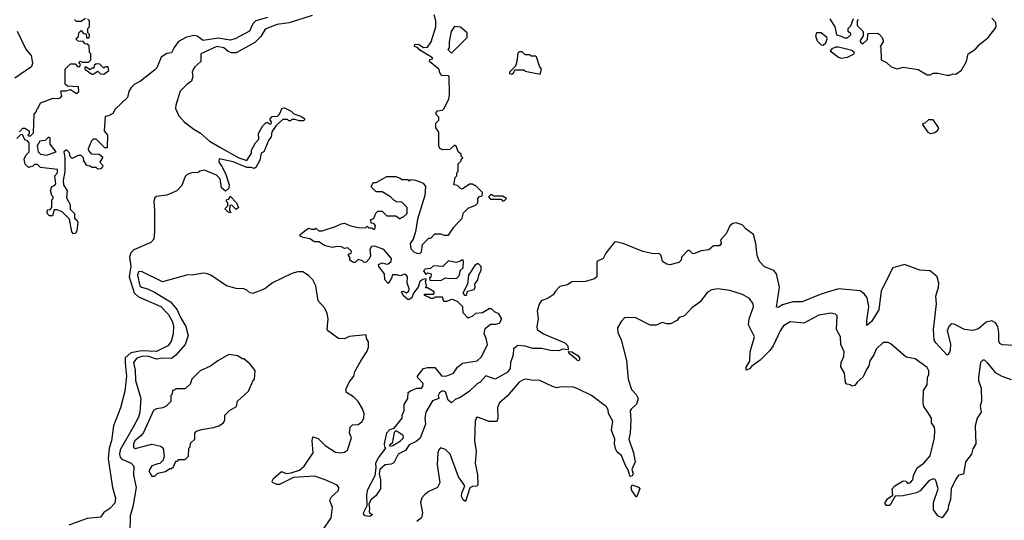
# Model space of a CAD drawing. Extents: x 2386423 to 2568864, y 578392 to 761999.
# Tile 348 of 454: x 2528577 to 2535117, y 653806 to 657133. Entities that reach past the tile are written whole.
import ezdxf

# ---------------------------------------------------------------- set-up
doc = ezdxf.new("R2010")
doc.units = 0

msp = doc.modelspace()

# ---------------------------------------------------------------- linework, layer by layer
at = {"layer": '0CON05XD'}
for points in [[(2530222.3, 657147.7), (2530145, 657125.7), (2530125.7, 657105), (2530102.7, 657057.3), (2530007.5, 657005), (2529975, 656997.5), (2529895, 657010), (2529795, 656993.6), (2529755, 657024.4), (2529735, 657028.1), (2529685, 657017.5), (2529631.7, 656988.3), (2529601.9, 656948.1), (2529585, 656912.5), (2529555, 656907.5), (2529517, 656883), (2529487, 656813), (2529473, 656797), (2529380, 656725), (2529337.5, 656702.5), (2529317.5, 656682.5), (2529302.5, 656655), (2529292.5, 656615), (2529210.7, 656539.3), (2529195, 656510), (2529167, 656493), (2529145, 656490), (2529137.5, 656395), (2529160, 656365), (2529158.3, 656281.7), (2529141.7, 656281.7), (2529085, 656340), (2529065, 656340), (2529053, 656327), (2529032.5, 656275), (2529033, 656263), (2529051.7, 656241.7), (2529105, 656240), (2529128.3, 656218.3), (2529110, 656185), (2529130, 656165), (2529127.5, 656155), (2529115, 656142.5), (2529095, 656140), (2529085, 656150), (2529055, 656150), (2529045, 656160), (2529022.5, 656165), (2529002.5, 656195), (2529000, 656215), (2528985, 656230), (2528965, 656230), (2528925, 656210), (2528913, 656223), (2528907, 656247), (2528888.3, 656268.3), (2528870, 656255), (2528877.5, 656215), (2528877.5, 656125), (2528866.7, 656065), (2528867.5, 656035), (2528892.5, 655995), (2528888.3, 655948.3), (2528912.5, 655905), (2528913, 655873), (2528940, 655845), (2528940, 655815), (2528958.8, 655798.8), (2528962.5, 655785), (2528957.5, 655732.5), (2528948.3, 655711.7), (2528935, 655710), (2528923, 655723), (2528907, 655807), (2528860, 655855), (2528825, 655870), (2528805, 655870), (2528795, 655830), (2528775, 655830), (2528760, 655845), (2528761.7, 655868.3), (2528778.3, 655871.7), (2528790, 655885), (2528790, 655935), (2528800, 655945), (2528800, 655955), (2528790, 655965), (2528782.5, 655995), (2528790, 656025), (2528808.3, 656031.7), (2528817, 656043), (2528810, 656095), (2528827.5, 656115), (2528827, 656137), (2528715, 656150), (2528695, 656170), (2528675, 656170), (2528665, 656160), (2528635, 656150), (2528613, 656173), (2528607.5, 656205), (2528620, 656235), (2528640, 656255), (2528640, 656315), (2528628.3, 656328.3), (2528610, 656335), (2528595, 656370), (2528582.5, 656367.5), (2528557, 656343)], [(2528575, 656387.5), (2528598.3, 656411.7), (2528611.7, 656411.7), (2528640, 656395), (2528640, 656375), (2528630, 656365), (2528635, 656360), (2528648.3, 656361.7), (2528668.3, 656381.7), (2528672.5, 656505), (2528688.3, 656521.7), (2528690, 656535), (2528698.3, 656541.7), (2528715, 656580), (2528798.3, 656611.7), (2528835, 656610), (2528850, 656615), (2528857.5, 656625), (2528850, 656655), (2528855, 656660), (2528885, 656660), (2528915, 656670), (2528955, 656642.5), (2528970, 656655), (2528967, 656687), (2528895, 656690), (2528880, 656705), (2528880, 656805), (2528890, 656815), (2528915, 656840), (2528945, 656840), (2528961.7, 656821.7), (2528975, 656820), (2528980, 656835), (2528970, 656845), (2528981.7, 656858.3), (2528995, 656850), (2529035, 656850), (2529050, 656865), (2529050, 656905), (2529040, 656915), (2529038.3, 656958.3), (2529025, 656970), (2529011.7, 656971.7), (2528998.3, 656988.3), (2528965, 656990), (2528950, 657005), (2528968.3, 657021.7), (2528970, 657045), (2528985, 657060), (2529001.7, 657041.7), (2529018.3, 657038.3), (2529021.7, 657011.7), (2529038.3, 657011.7), (2529040, 657035), (2529030, 657045), (2529030, 657075), (2529040, 657085), (2529040, 657125), (2529028.3, 657138.3)], [(2530519.6, 657160.4), (2530367.3, 657112.7), (2530285, 657100), (2530215, 657071.1), (2530204.3, 657065), (2530178.2, 657021.8), (2530138.1, 656981.9), (2530015, 656912.5), (2529983, 656913), (2529961.7, 656921.7), (2529933.8, 656945), (2529885.7, 656954.3), (2529780, 656905), (2529780, 656855), (2529740, 656820), (2529728.3, 656801.7), (2529722.5, 656785), (2529727.5, 656755), (2529717.5, 656725), (2529687, 656703), (2529643, 656657), (2529613.3, 656565), (2529611.7, 656541.7), (2529633.3, 656495), (2529672.3, 656452.3), (2529732.5, 656405), (2529778.3, 656378.3), (2529837.5, 656325), (2529905.9, 656285.9), (2530032.5, 656215), (2530085, 656196.7), (2530117.5, 656245), (2530117.5, 656265), (2530142.5, 656315), (2530165, 656340), (2530163, 656377), (2530190, 656425), (2530215, 656450), (2530225, 656450), (2530235, 656440), (2530248.3, 656441.7), (2530250, 656455), (2530240, 656465), (2530240, 656475), (2530255, 656490), (2530289.3, 656490.7), (2530302.5, 656505), (2530320, 656545), (2530335, 656547.5), (2530380, 656525), (2530398.3, 656508.3), (2530445, 656492.5), (2530470, 656475), (2530465, 656460), (2530435, 656460), (2530405, 656470), (2530385, 656470), (2530375, 656460), (2530365, 656460), (2530355, 656470), (2530325, 656470), (2530280.7, 656429.3), (2530252.5, 656387.5), (2530247.5, 656355), (2530232.5, 656335), (2530197.5, 656255), (2530180, 656245), (2530171.7, 656198.3), (2530145, 656150), (2530135, 656143.8), (2530115, 656151.2), (2530085, 656150.8), (2529995, 656189.2), (2529902.5, 656207.5), (2529900, 656185), (2529922.5, 656155), (2529946.7, 656105), (2529968.8, 656035), (2529966.1, 656013.9), (2529945, 655992.5), (2529917.5, 656015), (2529907.5, 656075), (2529885, 656100), (2529805, 656132.5), (2529773, 656127), (2529761.7, 656118.3), (2529720, 656115), (2529690, 656105), (2529675, 656090), (2529655, 656030), (2529620, 655995), (2529555, 655967.5), (2529485, 655957.5), (2529475, 655950), (2529467.5, 655925), (2529473.3, 655865), (2529473.3, 655725), (2529467.5, 655675), (2529448.3, 655651.7), (2529335, 655604.3), (2529315, 655583.1), (2529306.5, 655555), (2529315.8, 655495), (2529304.8, 655425), (2529336.8, 655316.8), (2529365, 655290.3), (2529515, 655226.5), (2529565, 655174.3), (2529592.3, 655125), (2529599.6, 655095), (2529596.2, 655045), (2529582.2, 654995), (2529560, 654965), (2529485, 654927.8), (2529385, 654931.5), (2529315, 654919.7), (2529278.2, 654885), (2529276.5, 654853.5), (2529285.3, 654765), (2529275.5, 654665), (2529246.7, 654553.3), (2529200.8, 654435), (2529186.5, 654335), (2529170.9, 654285), (2529164.6, 654214.6), (2529194, 654025), (2529213.6, 653953.6), (2529209.5, 653920.5), (2529175.9, 653884.1), (2529135, 653857.5), (2529112.9, 653827.1), (2529025, 653817.7), (2528904, 653775)], [(2529015, 657140), (2528985, 657120), (2528955, 657120), (2528940, 657135)], [(2530625, 655626.7), (2530601.7, 655631.7), (2530565, 655657.5), (2530535, 655657.5), (2530505, 655677.5), (2530460, 655685), (2530440, 655695), (2530440, 655705), (2530450, 655715), (2530495, 655747.5), (2530515, 655740), (2530535, 655740), (2530545, 655747.5), (2530565, 655730), (2530585, 655730), (2530675, 655757.5), (2530713, 655777), (2530735, 655780), (2530775, 655763.3), (2530827, 655753), (2530875, 655750), (2530885, 655760), (2530895, 655750), (2530915, 655750), (2530925, 655740), (2530935, 655740), (2530940, 655765), (2530928.3, 655778.3), (2530911.7, 655781.7), (2530910, 655805), (2530928.3, 655811.7), (2530941.7, 655848.3), (2530955, 655860), (2530985, 655860), (2531015, 655830), (2531075, 655830), (2531105, 655810), (2531115, 655820), (2531125, 655820), (2531150, 655845), (2531150, 655885), (2531115, 655920), (2531083, 655923), (2531063, 655933), (2531040, 655955), (2530985, 655990), (2530945, 655990), (2530911.7, 656021.7), (2530925, 656050), (2530945, 656050), (2531015, 656090), (2531075, 656090), (2531105, 656080), (2531115, 656070), (2531155, 656070), (2531165, 656060), (2531175, 656070), (2531207, 656067), (2531256.1, 656046.1), (2531272.5, 656025), (2531267.5, 655965), (2531218.3, 655808.3), (2531207, 655723), (2531190, 655675), (2531170, 655645), (2531175, 655610), (2531195, 655590), (2531215, 655582.5), (2531235, 655580), (2531245, 655590), (2531251.7, 655638.3), (2531295, 655680), (2531308.3, 655681.7), (2531335, 655710), (2531375, 655710), (2531395, 655700), (2531425, 655700), (2531460, 655755), (2531517, 655813), (2531525, 655850), (2531555, 655880), (2531605, 655900), (2531620, 655915), (2531620, 655945), (2531631.7, 655958.3), (2531648.3, 655961.7), (2531650, 655985), (2531605, 656030), (2531595, 656030), (2531585, 656040), (2531565, 656040), (2531515, 656007.5), (2531505, 656010), (2531485, 656030), (2531460, 656035), (2531470, 656085), (2531480, 656095), (2531480, 656115), (2531490, 656125), (2531490, 656175), (2531510, 656195), (2531510, 656205), (2531520, 656215), (2531510, 656225), (2531508.3, 656238.3), (2531490, 656255), (2531478.3, 656288.3), (2531465, 656300), (2531435, 656270), (2531385, 656267.5), (2531367, 656277), (2531360, 656295), (2531360, 656385), (2531340, 656415), (2531340, 656445), (2531360, 656465), (2531360, 656485), (2531343, 656503), (2531342.5, 656515), (2531353, 656527), (2531385, 656532.5), (2531395, 656540), (2531426.4, 656603.6), (2531432.5, 656635), (2531430, 656755), (2531425, 656760), (2531381.7, 656761.7), (2531370, 656775), (2531360, 656805), (2531300, 656855), (2531301.7, 656868.3), (2531318.3, 656871.7), (2531318.3, 656878.3), (2531235, 656930), (2531218.3, 656948.3), (2531200, 656955), (2531201.7, 656968.3), (2531225, 656970), (2531258.3, 656948.3), (2531285, 656950), (2531310, 656985), (2531340, 657085), (2531340, 657125), (2531330, 657165)], [(2533959.3, 657139.3), (2533992.5, 657085), (2534003, 657033), (2534033.3, 657023.3), (2534055, 657012.5), (2534075, 657012.5), (2534098.3, 657031.7), (2534098.3, 657038.3), (2534080, 657055), (2534080, 657075), (2534098.3, 657091.7), (2534115, 657140)], [(2534147.5, 657135), (2534140, 657125), (2534140, 657095), (2534180, 657055), (2534180, 657025), (2534160, 656995), (2534160, 656985), (2534178.3, 656971.7), (2534208.3, 657001.7), (2534210, 657035), (2534215, 657040), (2534275, 657042.5), (2534285, 657037.5), (2534306.7, 657015), (2534312.5, 656995), (2534312.5, 656985), (2534292.5, 656955), (2534297.5, 656945), (2534300, 656865), (2534335, 656847.5), (2534365, 656820), (2534405, 656806.7), (2534445, 656817.5), (2534545, 656802), (2534605, 656767.5), (2534625, 656767.5), (2534645, 656776.7), (2534675, 656776.7), (2534735, 656764), (2534756, 656764), (2534775, 656772.5), (2534795, 656770), (2534833.6, 656796.4), (2534866.7, 656855), (2534877.5, 656905), (2534925, 656936.7), (2534952.4, 656967.6), (2535010, 657015), (2535057.5, 657075), (2535062.5, 657085), (2535060, 657115), (2535035, 657142.5)], [(2528543.8, 656746.2), (2528658.6, 656825), (2528663.1, 656845), (2528655.6, 656895), (2528618.2, 656938.2), (2528561.8, 657055)], [(2531445, 656910), (2531550, 657015), (2531550, 657045), (2531505, 657082.5), (2531465, 657087.5), (2531442.5, 657055), (2531430, 656985), (2531430, 656945), (2531420, 656935), (2531445, 656910)], [(2533915, 656962.5), (2533931.7, 656978.3), (2533940, 657005), (2533937.5, 657015), (2533900, 657045), (2533870, 657045), (2533862, 657025), (2533875, 656992.5), (2533900, 656965), (2533915, 656962.5)], [(2532035, 656770), (2532042.5, 656805), (2532030, 656825), (2532010, 656885), (2532005, 656890), (2531975, 656890), (2531965, 656900), (2531935, 656900), (2531915, 656920), (2531895, 656920), (2531885, 656910), (2531880, 656855), (2531870, 656825), (2531830, 656785), (2531830, 656775), (2531845, 656770), (2531858.3, 656781.7), (2531865, 656800), (2531925, 656800), (2531935, 656790), (2532035, 656770)], [(2534035, 656877.5), (2534075, 656883.3), (2534120, 656905), (2534120, 656915), (2534105, 656927.5), (2534015, 656950), (2533995, 656950), (2533971.2, 656938.8), (2533960, 656925), (2534015, 656883.3), (2534035, 656877.5)], [(2529135, 656770), (2529170, 656795), (2529165, 656820), (2529145, 656820), (2529135, 656810), (2529108.3, 656838.3), (2529085, 656840), (2529071.7, 656828.3), (2529068.3, 656811.7), (2529055, 656810), (2529045, 656800), (2529015, 656820), (2529010, 656815), (2529010, 656805), (2529055, 656770), (2529065, 656770), (2529095, 656790), (2529113, 656773), (2529135, 656770)], [(2534626, 656376), (2534655, 656383.3), (2534675, 656399.2), (2534681.4, 656415), (2534645, 656466.7), (2534613, 656467), (2534590, 656445), (2534571.7, 656438.3), (2534610, 656385), (2534626, 656376)], [(2528755, 656232.5), (2528820, 656255), (2528780, 656305), (2528780, 656345), (2528775, 656350), (2528765, 656350), (2528745, 656330), (2528710, 656325), (2528692.5, 656295), (2528700, 656255), (2528715, 656240), (2528755, 656232.5)], [(2529975, 655850), (2529960, 655855), (2529940, 655875), (2529960, 655895), (2529960, 655915), (2529950, 655925), (2529950, 655935), (2529965, 655940), (2529975, 655960), (2530016.7, 655915), (2530030, 655885), (2530015, 655872.5), (2529985, 655900), (2529971.7, 655898.3), (2529970, 655865), (2529980, 655855), (2529975, 655850)], [(2531795, 655930), (2531810, 655945), (2531785, 655960), (2531725, 655960), (2531715, 655970), (2531705, 655970), (2531690, 655955), (2531705, 655940), (2531775, 655940), (2531785, 655930), (2531795, 655930)], [(2535185, 654967.5), (2535105, 654971.2), (2535089.5, 654979.5), (2535080.8, 654995), (2535081.5, 655055), (2535073.7, 655095), (2535059.4, 655119.4), (2535035, 655132.4), (2534997.1, 655122.9), (2534945, 655078.5), (2534905, 655067.1), (2534853.2, 655073.2), (2534785, 655110), (2534765, 655111.4), (2534748.6, 655095), (2534737.1, 655065), (2534759.5, 654979.5), (2534758.6, 654935), (2534745, 654906.7), (2534735, 654906.2), (2534661.4, 654985), (2534652.2, 655002.2), (2534646.2, 655075), (2534667.7, 655245), (2534663.1, 655295), (2534680.8, 655355), (2534682.7, 655382.7), (2534670.8, 655425), (2534625, 655464.4), (2534555, 655468.2), (2534455, 655505.4), (2534376.9, 655485), (2534298.2, 655331.8), (2534284.4, 655205), (2534235, 655127.5), (2534205, 655100), (2534203.1, 655133.1), (2534217.9, 655225), (2534207.1, 655285), (2534189, 655309), (2534160.4, 655330.4), (2534088.5, 655338.5), (2534015, 655343.4), (2533905, 655311.8), (2533775, 655258.1), (2533712.6, 655257.4), (2533642.8, 655237.2), (2533615, 655221.2), (2533605, 655222.5), (2533624.5, 655355), (2533603.4, 655443.4), (2533585.8, 655465.8), (2533525, 655491.2), (2533490.4, 655525), (2533476.2, 655565), (2533466.7, 655645), (2533451.9, 655705), (2533401.7, 655741.7), (2533375, 655770), (2533335, 655783.3), (2533315, 655778.8), (2533295, 655762.5), (2533270.5, 655709.5), (2533233, 655667), (2533237.5, 655645), (2533225, 655630), (2533185, 655630), (2533155, 655602.5), (2533103, 655597), (2533055, 655577.5), (2533045, 655580), (2533025, 655600), (2533015, 655600), (2532972.5, 655555), (2532970, 655535), (2532955, 655520), (2532895, 655503.3), (2532875, 655507.5), (2532847, 655527), (2532837, 655567), (2532827, 655577), (2532775, 655580), (2532715, 655593.3), (2532585, 655646.2), (2532535, 655657.5), (2532525, 655652.5), (2532469.3, 655580.7), (2532453, 655547), (2532410, 655525), (2532410, 655425), (2532395, 655410), (2532335, 655393.3), (2532245, 655390), (2532215, 655370), (2532165, 655360), (2532135, 655330), (2532120, 655305), (2532086.7, 655283.3), (2532040, 655265), (2532026.4, 655243.6), (2532013.2, 655196.8), (2532020.6, 655145), (2532012.2, 655095), (2532014.5, 655074.5), (2532056.7, 655045), (2532198.8, 654985), (2532217.1, 654965), (2532220, 654940), (2532185, 654943.8), (2532155, 654931.4), (2532103.6, 654933.6), (2532045, 654948.6), (2531985, 654946.9), (2531935, 654964.3), (2531885, 654967.8), (2531858, 654945), (2531855.8, 654905), (2531847.5, 654885), (2531837.1, 654855), (2531834.4, 654815), (2531815, 654789.2), (2531735, 654743.8), (2531673.9, 654766.1), (2531635, 654723.3), (2531615, 654712.5), (2531565, 654664.4), (2531506.7, 654625), (2531470.3, 654609.7), (2531445, 654587.5), (2531423.3, 654605), (2531405, 654660), (2531385, 654666), (2531365, 654652.5), (2531357.5, 654635), (2531360, 654615), (2531320, 654600), (2531274.6, 654525), (2531267.1, 654485), (2531272, 654445), (2531237.6, 654352.4), (2531209.9, 654330.1), (2531163, 654307), (2531140.6, 654269.4), (2531091.9, 654245), (2531062.9, 654187.1), (2531045, 654178.5), (2531004.2, 654175), (2530969.2, 654145), (2530964.4, 654115), (2530973.3, 654075), (2530973.8, 654016.2), (2530941.9, 653968.1), (2530912.5, 653945), (2530896, 653915), (2530901.2, 653885), (2530897.5, 653865), (2530903.6, 653853.6), (2530920, 653845), (2530902.5, 653832.5), (2530872.5, 653835), (2530862.9, 653842.9), (2530860, 653855), (2530884.2, 653905), (2530883.8, 653975), (2530890, 654010), (2530937.5, 654105), (2530944.4, 654155), (2530942.2, 654187.8), (2530959.4, 654220.6), (2531010, 654285), (2531003, 654293), (2531000, 654315), (2531015, 654386.7), (2531035, 654408.8), (2531065, 654417.5), (2531116.7, 654485), (2531117.5, 654505), (2531130, 654535), (2531130, 654575), (2531156, 654615), (2531156.7, 654655), (2531172.3, 654667.7), (2531215, 654683.3), (2531245, 654684.2), (2531255.7, 654695), (2531256.1, 654716.1), (2531220, 654755), (2531220, 654765), (2531260, 654815), (2531285, 654822.5), (2531335, 654822.5), (2531380, 654765), (2531415, 654766.7), (2531457.5, 654785), (2531486.1, 654823.9), (2531519.3, 654850.7), (2531615, 654866.7), (2531645, 654892.5), (2531683.3, 654975), (2531676.2, 655015), (2531662.5, 655045), (2531669.3, 655080.7), (2531705, 655110), (2531740.5, 655109.5), (2531765, 655116.7), (2531780, 655145), (2531759.3, 655179.3), (2531731.7, 655191.7), (2531711.7, 655211.7), (2531695, 655212.5), (2531650, 655185), (2531605, 655180), (2531585, 655162.5), (2531555, 655150), (2531522.5, 655185), (2531520, 655225), (2531487, 655257), (2531455, 655272.5), (2531438.3, 655271.7), (2531415, 655260), (2531395, 655260), (2531385, 655290), (2531335, 655290), (2531325, 655280), (2531305, 655280), (2531295, 655290), (2531265, 655300), (2531265, 655310), (2531325, 655310), (2531330, 655315), (2531330, 655325), (2531285, 655350), (2531271.7, 655351.7), (2531280, 655365), (2531272.5, 655395), (2531280, 655405), (2531275, 655410), (2531255, 655407.5), (2531235, 655392.5), (2531223.8, 655355), (2531192.5, 655315), (2531182.5, 655285), (2531165, 655272.5), (2531155, 655272.5), (2531125, 655300), (2531112.5, 655325), (2531125, 655330), (2531145, 655317.5), (2531161.7, 655328.3), (2531163.3, 655345), (2531150, 655385), (2531152.5, 655425), (2531145, 655437.5), (2531135, 655442.5), (2531105, 655430), (2531083, 655437), (2531053, 655437), (2531047.5, 655415), (2531025, 655380), (2531002.5, 655405), (2531000, 655445), (2530961.7, 655491.7), (2530960, 655505), (2530985, 655517.5), (2531015, 655507.5), (2531025, 655510), (2531043.3, 655525), (2531046.2, 655545), (2530995.7, 655605.7), (2530935, 655628.1), (2530914.2, 655625.8), (2530902.5, 655605), (2530907, 655563), (2530900, 655545), (2530878.3, 655521.7), (2530865, 655520), (2530855, 655530), (2530825, 655540), (2530805, 655520), (2530795, 655520), (2530770, 655535), (2530770, 655555), (2530760, 655565), (2530760, 655575), (2530778.3, 655581.7), (2530780, 655595), (2530757, 655617), (2530735, 655612.5), (2530715, 655622.5), (2530685, 655626.7), (2530655, 655620), (2530625, 655626.7)], [(2531375, 655400), (2531405, 655417.5), (2531425, 655412.5), (2531480, 655415), (2531497.5, 655435), (2531503, 655467), (2531522.5, 655485), (2531525, 655530), (2531515, 655536.2), (2531505, 655527.5), (2531475, 655520), (2531425, 655530), (2531387, 655493), (2531325, 655497.5), (2531305, 655480), (2531270, 655475), (2531260, 655465), (2531275, 655440), (2531285, 655450), (2531310, 655445), (2531307, 655423), (2531300, 655415), (2531301.7, 655401.7), (2531375, 655400)], [(2531545, 655300), (2531551.7, 655328.3), (2531595, 655340), (2531602.5, 655355), (2531600, 655375), (2531620, 655405), (2531628.3, 655441.7), (2531643, 655467), (2531641.7, 655491.7), (2531625, 655510), (2531615, 655510), (2531600.7, 655499.3), (2531557.5, 655435), (2531552.5, 655375), (2531520, 655315), (2531531.7, 655301.7), (2531545, 655300)], [(2530595, 653746.7), (2530645, 653823.8), (2530653.6, 653893.6), (2530636.7, 653935), (2530638.8, 653945), (2530648.3, 653961.7), (2530695, 654003.8), (2530697.1, 654025), (2530685, 654039.2), (2530606, 654076), (2530535, 654098.6), (2530395, 654090), (2530303.3, 654043.3), (2530284.4, 654044.4), (2530257, 654057), (2530253.6, 654066.4), (2530262.5, 654085), (2530315, 654130), (2530347, 654117), (2530379.3, 654120.7), (2530435, 654140), (2530466.7, 654165), (2530526.2, 654255), (2530520, 654335), (2530525, 654360), (2530558.8, 654348.8), (2530605, 654303.8), (2530675, 654258.8), (2530715, 654254), (2530735, 654258.8), (2530755, 654272.5), (2530780, 654355), (2530767.5, 654385), (2530772.5, 654425), (2530788.3, 654441.7), (2530825, 654442.5), (2530849.5, 654460.5), (2530863.8, 654485), (2530864, 654515), (2530855, 654547.5), (2530825.8, 654595.8), (2530795, 654626.7), (2530747.5, 654655), (2530742.5, 654675), (2530766.4, 654723.6), (2530796.1, 654763.9), (2530803.3, 654795), (2530846.4, 654873.6), (2530885, 654930), (2530893, 654957), (2530893, 654993), (2530880, 655015), (2530878.3, 655038.3), (2530765, 655027.5), (2530735, 655012.5), (2530695, 655013.3), (2530630.5, 655060.5), (2530620, 655075), (2530626, 655145), (2530619.7, 655179.7), (2530604, 655215), (2530558.8, 655265), (2530544, 655365), (2530523.8, 655405), (2530495, 655433.8), (2530457.3, 655457.3), (2530425, 655457.5), (2530385, 655446), (2530255.8, 655384.2), (2530205.9, 655344.1), (2530125, 655313.3), (2530105, 655317.5), (2530086.1, 655336.1), (2530065, 655343.3), (2530015, 655346.7), (2529950, 655365), (2529847.5, 655435), (2529816.1, 655446.1), (2529795, 655448.8), (2529733.6, 655436.4), (2529685, 655436), (2529525, 655390), (2529385, 655458.6), (2529365, 655457.1), (2529360, 655435), (2529375, 655364.2), (2529385, 655354.4), (2529425, 655344.5), (2529472.2, 655322.2), (2529578.6, 655258.6), (2529623.3, 655205), (2529645, 655152.9), (2529679.6, 655095), (2529696.2, 655033.8), (2529676.1, 654973.9), (2529615, 654902.9), (2529585, 654880.4), (2529525, 654884.7), (2529485, 654878.1), (2529435.2, 654895.2), (2529395, 654897.5), (2529355, 654884.7), (2529333.4, 654855), (2529344.2, 654805), (2529346, 654735), (2529380.5, 654615), (2529374.5, 654525), (2529365, 654492), (2529331.1, 654425), (2529244.6, 654275), (2529238.8, 654245), (2529243.6, 654225), (2529255, 654211.9), (2529316.7, 654185), (2529335.6, 654165.6), (2529333.4, 654106.6), (2529351.2, 654025), (2529329.1, 653895), (2529310, 653835), (2529308.1, 653725)], [(2535165, 654739.5), (2535102.7, 654762.7), (2535064.2, 654784.2), (2535005, 654852.5), (2534985, 654870), (2534975, 654870), (2534960, 654855), (2534946.7, 654755), (2534946.7, 654735), (2534962.5, 654685), (2534966.7, 654595), (2534957.5, 654565), (2534963.3, 654525), (2534937.5, 654485), (2534923.3, 654435), (2534927.5, 654315), (2534908.3, 654281.7), (2534900, 654245), (2534860, 654195), (2534846.4, 654113.6), (2534813, 654107), (2534795, 654080), (2534764.2, 654015), (2534760, 653945), (2534745.7, 653905), (2534742.9, 653875), (2534705, 653822.5), (2534675, 653836.2), (2534647.8, 653875), (2534647.1, 653925), (2534678.1, 654015), (2534664.2, 654064.2), (2534657, 654077), (2534645, 654081.2), (2534615, 654068.8), (2534557.6, 654002.4), (2534535, 653988), (2534445, 653969.2), (2534393.3, 653966.7), (2534355.8, 653904.2), (2534335, 653903.8), (2534326.2, 653915), (2534326.2, 653925), (2534341.7, 653948.3), (2534377.5, 653972.5), (2534372.5, 654015), (2534390, 654035), (2534445, 654068.8), (2534466.2, 654066.2), (2534475, 654050), (2534495, 654057.5), (2534510, 654075), (2534513.8, 654105), (2534539.2, 654155), (2534582, 654185), (2534625.8, 654235), (2534654.2, 654355), (2534656.2, 654405), (2534652.5, 654425), (2534632.5, 654455), (2534632.5, 654485), (2534606.7, 654526.7), (2534583.3, 654563.3), (2534577.5, 654585), (2534580.7, 654669.3), (2534605, 654707.5), (2534608, 654755), (2534616, 654775), (2534615, 654800), (2534605, 654822.5), (2534525, 654879.2), (2534465, 654891.2), (2534365, 654977.5), (2534345, 654987.5), (2534313, 654987), (2534265, 654942.5), (2534251.2, 654905), (2534225, 654866.2), (2534217.6, 654832.4), (2534198.6, 654805), (2534180.7, 654759.3), (2534140, 654725), (2534125, 654702.5), (2534105, 654697.5), (2534095, 654706.2), (2534071.7, 654711.7), (2534063, 654723), (2534056.2, 654785), (2534031.2, 654825), (2534033.8, 654855), (2534052, 654895), (2534054, 654925), (2534032, 654975), (2534030, 655025), (2534002, 655075), (2534007.5, 655165), (2533996.4, 655176.4), (2533965, 655183.3), (2533885, 655170), (2533785, 655115.7), (2533694.3, 655125.7), (2533651.3, 655098.7), (2533628.6, 655065), (2533581.1, 654965), (2533559.4, 654935), (2533495, 654869.5), (2533439.7, 654830.3), (2533425, 654812.5), (2533403.3, 654805), (2533403.3, 654823.3), (2533426.8, 654863.2), (2533430, 654925), (2533458.8, 655025), (2533417.5, 655105), (2533422.5, 655145), (2533451.2, 655225), (2533448.8, 655245), (2533425, 655280), (2533377.7, 655307.7), (2533295, 655334), (2533215, 655344), (2533175, 655337.1), (2533145, 655322.5), (2533093.9, 655256.1), (2533042.3, 655217.7), (2532992.5, 655165), (2532956.4, 655153.6), (2532942.5, 655135), (2532898.8, 655111.2), (2532875, 655111.2), (2532845, 655121.2), (2532805, 655103.3), (2532765, 655102.5), (2532665, 655153.3), (2532595, 655152.5), (2532571.7, 655128.3), (2532547.5, 655085), (2532550, 655055), (2532572.5, 655005), (2532607.7, 654867.7), (2532618.8, 654745), (2532641.2, 654675), (2532672.9, 654642.9), (2532685.8, 654615.8), (2532675, 654577.5), (2532637.5, 654545), (2532633, 654533), (2532636.7, 654475), (2532631.2, 654385), (2532622.5, 654345), (2532654.2, 654255), (2532666.2, 654195), (2532643.3, 654145), (2532651.2, 654115), (2532645, 654101.2), (2532635, 654096.7), (2532630.8, 654100.8), (2532619.5, 654139.5), (2532600.5, 654170.5), (2532575, 654236.7), (2532545, 654260), (2532535.9, 654275.9), (2532527.5, 654315), (2532530, 654345), (2532508, 654405), (2532517.8, 654465), (2532487.5, 654515), (2532485, 654540), (2532475, 654560), (2532375, 654635.6), (2532285, 654680.8), (2532255, 654690), (2532175, 654694), (2532145, 654687.5), (2532115.5, 654695.5), (2532027.7, 654737.7), (2531985, 654734.5), (2531945, 654744.5), (2531925, 654741.8), (2531894, 654725), (2531815, 654631.2), (2531765, 654586.7), (2531750.8, 654555), (2531752, 654485), (2531746.4, 654463.6), (2531695, 654463.3), (2531625, 654490), (2531610.7, 654489.3), (2531602, 654465), (2531596.9, 654335), (2531610, 654265), (2531602.9, 654185), (2531617.7, 654107.7), (2531620, 654045), (2531615, 654033.8), (2531585, 654031.2), (2531567.7, 654022.3), (2531538.3, 653931.7), (2531522.1, 653942.1), (2531512.5, 653965), (2531514.2, 653985.8), (2531534, 654035), (2531492, 654095), (2531436.2, 654245), (2531405, 654276.7), (2531373, 654287), (2531360, 654275), (2531353.6, 654256.4), (2531350, 654175), (2531366.7, 654055), (2531352.5, 654025), (2531295, 653998.8), (2531265, 653976.2), (2531248.8, 653955), (2531240, 653925), (2531253.3, 653855), (2531246.4, 653823.6), (2531215, 653797.5)], [(2529475, 654100), (2529495, 654120), (2529545, 654130), (2529575, 654150), (2529585, 654150), (2529598.3, 654161.7), (2529615, 654200), (2529625, 654200), (2529635, 654210), (2529675, 654210), (2529698.3, 654231.7), (2529700, 654285), (2529710, 654295), (2529711.7, 654318.3), (2529740, 654345), (2529740, 654385), (2529751.7, 654398.3), (2529785, 654410), (2529865, 654422.5), (2529900, 654435), (2529930, 654455), (2529940, 654475), (2529940, 654505), (2529970, 654535), (2530016.4, 654563.6), (2530023, 654597), (2530096.4, 654663.6), (2530125, 654730), (2530137.5, 654745), (2530141.7, 654801.7), (2530106.4, 654846.4), (2530065, 654880), (2530055, 654880), (2530025, 654900), (2529965, 654907.5), (2529893, 654867), (2529845, 654830), (2529775, 654800), (2529720, 654745), (2529708.3, 654711.7), (2529675, 654680), (2529615, 654680), (2529605, 654670), (2529591.7, 654668.3), (2529590, 654645), (2529580, 654635), (2529580, 654595), (2529550, 654565), (2529527, 654553), (2529485, 654547.5), (2529465, 654536.7), (2529399.7, 654390.3), (2529382.2, 654367.8), (2529341.4, 654335), (2529332.2, 654315), (2529332.9, 654292.9), (2529345, 654284), (2529455, 654312.5), (2529515, 654300), (2529530, 654285), (2529537.5, 654235), (2529530, 654205), (2529507, 654183), (2529495, 654182.5), (2529455, 654167.5), (2529433.8, 654135), (2529455, 654100), (2529475, 654100)], [(2532285, 654866.7), (2532275, 654874), (2532227.5, 654915), (2532222.5, 654927.5), (2532245, 654926), (2532285, 654901.2), (2532296, 654885), (2532295, 654870), (2532285, 654866.7)], [(2531035, 654300), (2531055, 654303.3), (2531106.7, 654335), (2531126.2, 654355), (2531125, 654370), (2531085, 654397.5), (2531075, 654400), (2531065, 654390), (2531051.7, 654318.3), (2531032.5, 654305), (2531035, 654300)], [(2532675, 653960), (2532642, 654005), (2532638.8, 654025), (2532645, 654042.5), (2532687, 654027), (2532696.2, 654015), (2532675, 653960)]]:
    msp.add_lwpolyline(points, dxfattribs=at)

doc.saveas('drawing.dxf')
